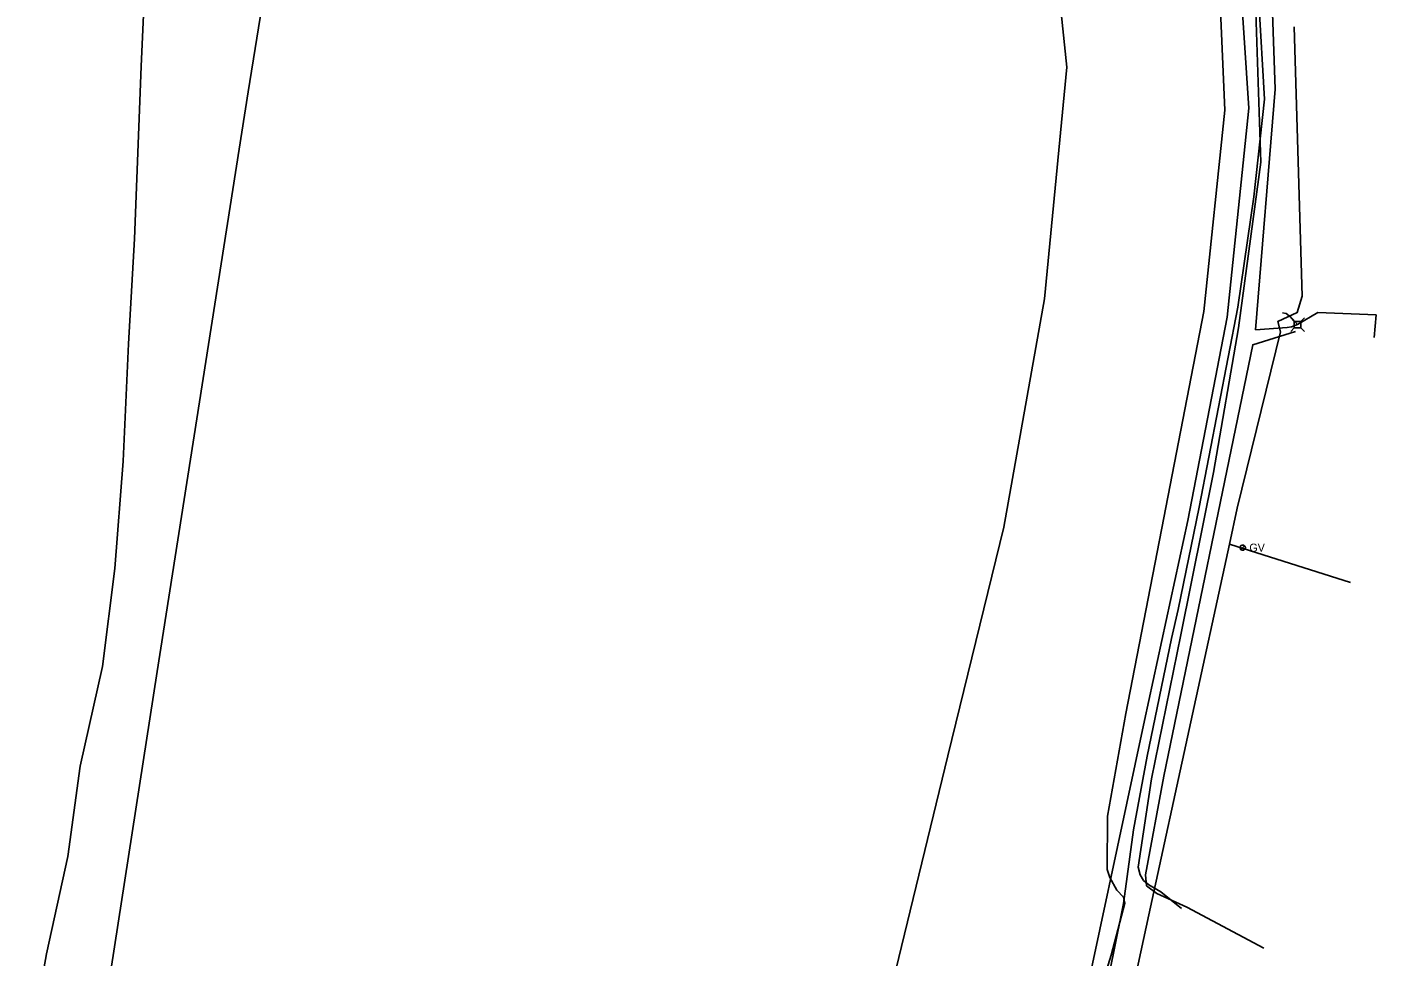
# Model space of a CAD drawing. Extents: x 596028 to 606371, y 330010 to 403088.
# Drawn here: x 602009 to 602659, y 356367 to 356814 of the extents above; entities that cross this region are included whole.
import ezdxf

# ---------------------------------------------------------------- set-up
doc = ezdxf.new("R2010")
doc.units = 0
for name, color, linetype in [('E_FTMS_Conduit', 7, 'Continuous'), ('E_UTL_E', 7, 'Continuous'), ('E_UTL_E_UG', 7, 'Continuous'), ('E_UTL_FO_UG_MCI', 7, 'Continuous'), ('E_UTL_FO_UG_QWEST', 7, 'Continuous'), ('E_UTL_G', 7, 'Continuous'), ('E_UTL_G_UG', 7, 'Continuous'), ('E_UTL_T_UG', 7, 'Continuous'), ('E_UTL_TV_UG', 7, 'Continuous'), ('E_UTL_W_UG', 7, 'Continuous')]:
    doc.layers.add(name, color=color, linetype=linetype)

msp = doc.modelspace()

# ---------------------------------------------------------------- linework, layer by layer
at = {"layer": 'E_FTMS_Conduit'}
msp.add_lwpolyline([(602025.74, 356205), (602072.04, 356504.09), (602115.89, 356782.89), (602162.05, 357069.13), (602196.81, 357307.9), (602214.61, 357448.42), (602214.97, 357449.29), (602243.35, 357641.03), (602280.63, 357893.29), (602309.77, 358095.45), (602315.34, 358140.45), (602339.68, 358336.14), (602326.68, 358341.43)], dxfattribs=at)
at = {"layer": 'E_UTL_E'}
for points in [[(602619.2, 356672.52), (602617.45, 356674.28)], [(602619.2, 356669.43), (602617.45, 356667.68)], [(602622.29, 356672.52), (602619.2, 356672.52)], [(602619.2, 356672.52), (602619.2, 356669.43)], [(602619.2, 356669.43), (602622.29, 356669.43)], [(602622.29, 356672.52), (602624.05, 356674.28)], [(602622.29, 356669.43), (602622.29, 356672.52)], [(602622.29, 356669.43), (602624.05, 356667.68)]]:
    msp.add_lwpolyline(points, dxfattribs=at)
at = {"layer": 'E_UTL_E_UG'}
for points in [[(602600.46, 356668.52), (602609.97, 356784.31), (602606.98, 356871.64), (602592.79, 356971.3)], [(602622.95, 356684.63), (602620.59, 356676.75)], [(602620.59, 356676.75), (602622.95, 356684.63)], [(602620.75, 356670.98), (602618.32, 356673.76), (602617.55, 356674.59), (602615.36, 356676.35), (602613.48, 356676.58)], [(602620.75, 356670.98), (602630.53, 356676.81), (602658.52, 356675.67), (602657.7, 356664.72)], [(602600.46, 356668.52), (602615.8, 356669.57), (602617.85, 356669.83), (602620.75, 356670.98)], [(602548.1, 356400.93), (602547.67, 356406.32), (602556.47, 356453.76), (602599.24, 356661.27), (602619.84, 356667.64)], [(602548.1, 356400.93), (602553.13, 356397.33), (602567.56, 356390.73), (602604.58, 356370.9)]]:
    msp.add_lwpolyline(points, dxfattribs=at)
at = {"layer": 'E_UTL_FO_UG_MCI'}
msp.add_lwpolyline([(602529.05, 356353.18), (602532.07, 356367.78), (602536.97, 356392.52), (602541.88, 356427.88), (602548.46, 356463.33), (602560.06, 356519.9), (602563.3, 356533.93), (602573.49, 356583.12), (602591.95, 356679.34), (602599.79, 356732.5), (602604.78, 356779.44), (602602.1, 356826.34), (602597.5, 356879.04), (602592.66, 356918.88), (602585.11, 356953.89)], dxfattribs=at)
at = {"layer": 'E_UTL_FO_UG_QWEST'}
msp.add_lwpolyline([(602009.42, 356314.96), (602018.86, 356368.21), (602029.07, 356415.09), (602035.02, 356458.54), (602045.75, 356506.54), (602051.67, 356553.69), (602055.69, 356605.2), (602058.29, 356661.71), (602061.14, 356712.21), (602064.28, 356795.18), (602066.71, 356848.6)], dxfattribs=at)
at = {"layer": 'E_UTL_G'}
for points in [[(602595.66, 356563.65), (602595.64, 356563.89), (602595.57, 356564.13), (602595.46, 356564.34), (602595.31, 356564.54), (602595.12, 356564.7), (602594.91, 356564.82), (602594.68, 356564.9), (602594.44, 356564.93), (602594.2, 356564.92), (602593.96, 356564.86), (602593.74, 356564.76), (602593.54, 356564.62), (602593.37, 356564.44), (602593.24, 356564.24), (602593.15, 356564.01), (602593.1, 356563.77), (602593.1, 356563.53), (602593.15, 356563.29), (602593.24, 356563.06), (602593.37, 356562.86), (602593.54, 356562.68), (602593.74, 356562.54), (602593.96, 356562.44), (602594.2, 356562.38), (602594.44, 356562.37), (602594.68, 356562.4), (602594.91, 356562.48), (602595.12, 356562.61), (602595.31, 356562.77), (602595.46, 356562.96), (602595.57, 356563.17), (602595.64, 356563.41), (602595.66, 356563.65)], [(602593.47, 356562.74), (602595.29, 356564.56)]]:
    msp.add_lwpolyline(points, dxfattribs=at)
at = {"layer": 'E_UTL_G_UG'}
for points in [[(602438.29, 355907.15), (602444.07, 355927.58), (602450.56, 355959.19), (602459.34, 356000.37), (602470.78, 356055.36), (602486.9, 356116.3), (602499.19, 356170.26), (602514.83, 356239.71), (602526.9, 356291.34), (602536.25, 356328.79), (602541.16, 356349.76), (602541.49, 356351.39), (602549.14, 356387.03), (602588.06, 356565.33), (602591.67, 356582.66), (602612.5, 356667.52), (602611.35, 356672.52), (602620.59, 356676.75), (602622.95, 356684.63), (602619.1, 356814.16)], [(602588.06, 356565.33), (602646.22, 356546.87)]]:
    msp.add_lwpolyline(points, dxfattribs=at)
at = {"layer": 'E_UTL_T_UG'}
for points in [[(602547.13, 356480.52), (602568.03, 356576.75), (602586.87, 356674.59), (602597.37, 356775.06), (602590.4, 356879.26), (602584.29, 356911.91), (602583.72, 356914.77), (602584.11, 356913.37), (602581.34, 356930.14), (602563.22, 357026.05), (602536.49, 357116.31), (602532.98, 357197.95)], [(602512.64, 356319.09), (602547.13, 356480.52)]]:
    msp.add_lwpolyline(points, dxfattribs=at)
at = {"layer": 'E_UTL_TV_UG'}
for points in [[(602529.17, 356408.78), (602529.39, 356434.48), (602538.21, 356483.8), (602556.39, 356578.02), (602575.61, 356677.34), (602585.83, 356774.17), (602581.24, 356877.67), (602578.1, 356928.96), (602582.65, 356975.82), (602584.33, 356977.8), (602581.71, 356979.15), (602579.84, 356982.18), (602566.38, 357026.96), (602539.53, 357116.66), (602532.22, 357171.67), (602532.4, 357179.08)], [(602564.9, 356390.11), (602554.97, 356398.11), (602549.25, 356401.37), (602546.63, 356403.57), (602544.99, 356406.19), (602544.04, 356409.85), (602550.53, 356452.41), (602564.65, 356521.67), (602580.25, 356599.88), (602592.31, 356669.44), (602603.06, 356749.13), (602600.59, 356826.1), (602591.51, 356898.99), (602583.76, 356965.04)], [(602529.17, 356408.78), (602530.47, 356404.94), (602533.83, 356398.82), (602536.95, 356395.52), (602537.71, 356392.68), (602531.1, 356367.67), (602526.82, 356353.58), (602523.79, 356331.6), (602522.92, 356328.27), (602522.19, 356325.98), (602517.08, 356321.73), (602511.29, 356316.91), (602505.32, 356305.65)]]:
    msp.add_lwpolyline(points, dxfattribs=at)
at = {"layer": 'E_UTL_W_UG'}
msp.add_lwpolyline([(602427.54, 356360.59), (602452.53, 356463.55), (602479.5, 356573.47), (602499.06, 356683.31), (602509.71, 356794.81), (602498.69, 356901.09), (602491.42, 356968.08)], dxfattribs=at)

# ---------------------------------------------------------------- texts
at = {"layer": 'E_UTL_G'}
msp.add_text('GV', height=3.85, dxfattribs=at).set_placement((602597.59, 356561.73))

doc.saveas('drawing.dxf')
